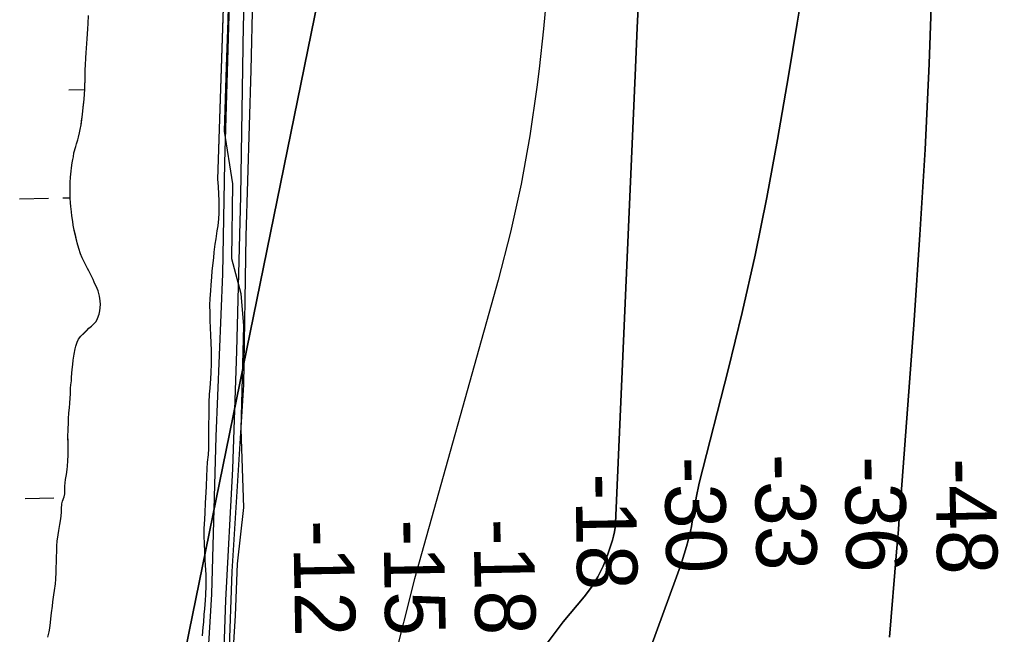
# Model space of a CAD drawing. Extents: x 3925854 to 3964121, y 224593 to 250589.
# Drawn here: x 3942501 to 3943587, y 239167 to 239849 of the extents above; entities that cross this region are included whole.
import ezdxf

# ---------------------------------------------------------------- set-up
doc = ezdxf.new("R2010")
doc.units = 0
for name, color, linetype in [('V-RIVR-EDGE', 7, 'Continuous'), ('V-RIVR-JETY', 7, 'Continuous'), ('V-RIVR-RANG', 7, 'Continuous'), ('V-TOPO-DPTH', 7, 'Continuous'), ('V-TOPO-MINR', 7, 'Continuous'), ('V-TOPO-SHOR', 7, 'Continuous'), ('V-WETL-SWMP', 7, 'Continuous')]:
    doc.layers.add(name, color=color, linetype=linetype)

msp = doc.modelspace()

# ---------------------------------------------------------------- linework, layer by layer
at = {"layer": 'V-RIVR-EDGE'}
msp.add_lwpolyline([(3942733.119, 239893.161), (3942732.095, 239848.118), (3942730.047, 239796.932), (3942728, 239725.272), (3942737.213, 239666.921), (3942736.19, 239584), (3942746.427, 239545.099), (3942749.498, 239509.269), (3942746.427, 239394.613), (3942749.498, 239307.598), (3942742.332, 239245.151), (3942740.285, 239187.823), (3942733.119, 239073.168), (3942733.119, 238969.773), (3942734.142, 238882.757), (3942726.976, 238828.5), (3942697.289, 238785.504), (3942658.388, 238746.603), (3942649.174, 238728.176), (3942639.961, 238699.512), (3942587.751, 238627.853), (3942553.969, 238570.525)], dxfattribs=at)
at = {"layer": 'V-RIVR-JETY'}
for points in [[(3942501.881, 238496.007), (3942530.957, 238578.48), (3942555.82, 238617.728), (3942596.956, 238684.087), (3942673.397, 238798.99), (3942694.77, 238864.612), (3942700.089, 238923.816), (3942705.303, 239063.915), (3942714.359, 239211.498), (3942718.996, 239386.408), (3942726.512, 239566.929), (3942728.732, 239690.128), (3942735.923, 239929.912), (3942744.955, 240165.915), (3942749.64, 240345.527), (3942752.055, 240487.535), (3942748.285, 240668.175), (3942752.491, 240801.701), (3942752.37, 240880.714), (3942745.499, 240943.807), (3942747.22, 241019.038), (3942753.828, 241112.093), (3942757.154, 241251.271)], [(3942538.571, 238553.806), (3942560.622, 238594.024), (3942630.365, 238697.71), (3942697.234, 238796.723), (3942709.735, 238822.929), (3942715.631, 238847.327), (3942722.113, 238928.151), (3942724.245, 239042.886), (3942729.685, 239204.617), (3942737.78, 239350.33), (3942741.958, 239481.033), (3942746.566, 239653.121), (3942749.476, 239843.095), (3942757.257, 240049.011), (3942767.313, 240202.23), (3942774.055, 240398.75), (3942772.697, 240539.858), (3942769.602, 240695.094), (3942767.962, 240808.926), (3942767.018, 240899.237), (3942767.151, 241002.704), (3942769.979, 241093.915), (3942774.399, 241248.132)]]:
    msp.add_lwpolyline(points, dxfattribs=at)
at = {"layer": 'V-TOPO-DPTH'}
for points in [[(3942983.62, 238887.801), (3942658.91, 239021.11), (3942869.48, 240055.28), (3942865.529, 240782.275), (3942865.271, 240811.75), (3942864.883, 240841.222), (3942864.3, 240870.691), (3942863.587, 240900.157), (3942843.55, 241628.53), (3943150.608, 241695.11)], [(3943513.436, 239894.857), (3943509.884, 239799.938), (3943505.496, 239705.062), (3943499.852, 239610.253), (3943493.37, 239515.489), (3943477.783, 239307.789), (3943476.841, 239295.425), (3943475.878, 239283.063), (3943474.885, 239270.704), (3943473.873, 239258.346), (3943465.987, 239163.525)], [(3943465.987, 239163.525), (3943473.873, 239258.346), (3943474.885, 239270.704), (3943475.878, 239283.063), (3943476.841, 239295.425), (3943477.783, 239307.789), (3943493.37, 239515.489), (3943499.852, 239610.253), (3943505.496, 239705.062), (3943509.884, 239799.938), (3943513.436, 239894.857)], [(3942857.385, 238439.744), (3942996.497, 238933.506), (3943006.352, 238967.022), (3943016.712, 239000.375), (3943027.827, 239033.484), (3943039.446, 239066.431), (3943041.7, 239072.597), (3943054.014, 239101.504), (3943068.207, 239129.326), (3943085.216, 239155.522), (3943104.103, 239180.633), (3943127.445, 239208.507), (3943135.429, 239219.224), (3943142.538, 239230.428), (3943148.335, 239242.365), (3943153.258, 239254.789), (3943158.725, 239271.268), (3943160.041, 239275.866), (3943161.097, 239280.512), (3943161.763, 239285.23), (3943162.17, 239289.995), (3943184.158, 239795.586), (3943186.145, 239840.255), (3943188.192, 239884.921)], [(3943188.192, 239884.921), (3943186.145, 239840.255), (3943184.158, 239795.586), (3943162.17, 239289.995), (3943161.763, 239285.23), (3943161.097, 239280.512), (3943160.041, 239275.866), (3943158.725, 239271.268), (3943153.258, 239254.789), (3943148.335, 239242.365), (3943142.538, 239230.428), (3943135.429, 239219.224), (3943127.445, 239208.507), (3943104.103, 239180.633), (3943085.216, 239155.522), (3943068.207, 239129.326), (3943054.014, 239101.504), (3943041.7, 239072.597), (3943039.446, 239066.431), (3943027.827, 239033.484), (3943016.712, 239000.375), (3943006.352, 238967.022), (3942996.497, 238933.506), (3942983.62, 238887.801)], [(3943368.385, 239874.409), (3943363.768, 239845.176), (3943358.953, 239815.976), (3943354.006, 239786.796), (3943341.778, 239716.13), (3943329.867, 239651.794), (3943316.954, 239587.671), (3943302.538, 239523.87), (3943287.122, 239460.283), (3943255.054, 239334.487), (3943253.774, 239329.103), (3943252.609, 239323.697), (3943251.619, 239318.255), (3943250.745, 239312.791), (3943250.668, 239312.251), (3943249.893, 239307.044), (3943249.081, 239301.843), (3943248.214, 239296.65), (3943247.311, 239291.464), (3943246.306, 239286.299), (3943245.204, 239281.156), (3943243.956, 239276.047), (3943242.609, 239270.961), (3943240.688, 239264.104), (3943238.21, 239255.637), (3943235.602, 239247.212), (3943232.8, 239238.849), (3943229.868, 239230.529), (3943135.541, 238972.425)], [(3943135.541, 238972.425), (3943229.868, 239230.529), (3943232.8, 239238.849), (3943235.602, 239247.212), (3943238.21, 239255.637), (3943240.688, 239264.104), (3943242.609, 239270.961), (3943243.956, 239276.047), (3943245.204, 239281.156), (3943246.306, 239286.299), (3943247.311, 239291.464), (3943248.214, 239296.65), (3943249.081, 239301.843), (3943249.893, 239307.044), (3943250.668, 239312.251), (3943250.745, 239312.791), (3943251.619, 239318.255), (3943252.609, 239323.697), (3943253.774, 239329.103), (3943255.054, 239334.487), (3943287.122, 239460.283), (3943302.538, 239523.87), (3943316.954, 239587.671), (3943329.867, 239651.794), (3943341.778, 239716.13), (3943354.006, 239786.796), (3943358.953, 239815.976), (3943363.768, 239845.176), (3943368.385, 239874.409)]]:
    msp.add_lwpolyline(points, dxfattribs=at)
at = {"layer": 'V-TOPO-MINR'}
for points in [[(3942843.55, 241628.53), (3942863.587, 240900.157), (3942864.3, 240870.691), (3942864.883, 240841.222), (3942865.271, 240811.75), (3942865.529, 240782.275), (3942869.48, 240055.28), (3942658.91, 239021.11)], [(3943513.436, 239894.857), (3943509.884, 239799.938), (3943505.496, 239705.062), (3943499.852, 239610.253), (3943493.37, 239515.489), (3943477.783, 239307.789), (3943476.841, 239295.425), (3943475.878, 239283.063), (3943474.885, 239270.704), (3943473.873, 239258.346), (3943465.987, 239163.525)], [(3943188.192, 239884.921), (3943186.145, 239840.255), (3943184.158, 239795.586), (3943162.17, 239289.995), (3943161.763, 239285.23), (3943161.097, 239280.512), (3943160.041, 239275.866), (3943158.725, 239271.268), (3943153.258, 239254.789), (3943148.335, 239242.365), (3943142.538, 239230.428), (3943135.429, 239219.224), (3943127.445, 239208.507), (3943104.103, 239180.633), (3943085.216, 239155.522), (3943068.207, 239129.326), (3943054.014, 239101.504), (3943041.7, 239072.597), (3943039.446, 239066.431), (3943027.827, 239033.484), (3943016.712, 239000.375), (3943006.352, 238967.022), (3942996.497, 238933.506), (3942857.385, 238439.744)], [(3943086.4, 239883.128), (3943082.27, 239838.819), (3943077.41, 239794.57), (3943074.925, 239774.261), (3943067.052, 239720.146), (3943057.559, 239666.354), (3943045.634, 239613.049), (3943032.09, 239560.068), (3942939.23, 239228.42), (3942915.275, 239132.917)], [(3943368.385, 239874.409), (3943363.768, 239845.176), (3943358.953, 239815.976), (3943354.006, 239786.796), (3943341.778, 239716.13), (3943329.867, 239651.794), (3943316.954, 239587.671), (3943302.538, 239523.87), (3943287.122, 239460.283), (3943255.054, 239334.487), (3943253.774, 239329.103), (3943252.609, 239323.697), (3943251.619, 239318.255), (3943250.745, 239312.791), (3943250.668, 239312.251), (3943249.893, 239307.044), (3943249.081, 239301.843), (3943248.214, 239296.65), (3943247.311, 239291.464), (3943246.306, 239286.299), (3943245.204, 239281.156), (3943243.956, 239276.047), (3943242.609, 239270.961), (3943240.688, 239264.104), (3943238.21, 239255.637), (3943235.602, 239247.212), (3943232.8, 239238.849), (3943229.868, 239230.529), (3943135.541, 238972.425)]]:
    msp.add_lwpolyline(points, dxfattribs=at)
at = {"layer": 'V-TOPO-SHOR'}
for points in [[(3942732.537, 240030.11), (3942720.692, 239671.78)], [(3942580.942, 239508.966), (3942583.326, 239511.469), (3942585.88, 239514.135), (3942587.596, 239517.318), (3942589.331, 239522.182), (3942590.044, 239525.878), (3942590.957, 239532.942), (3942590.496, 239537.157), (3942589.876, 239542.213), (3942588.252, 239547.956), (3942587.103, 239550.829), (3942585.124, 239554.893), (3942583.806, 239557.6), (3942582.657, 239560.473), (3942580.842, 239564.197), (3942577.875, 239570.289), (3942576.388, 239572.999), (3942574.073, 239577.232), (3942572.591, 239580.28), (3942570.616, 239584.677), (3942568.808, 239589.074), (3942566.852, 239595.154), (3942564.896, 239601.407), (3942563.285, 239608.327), (3942561.673, 239615.245), (3942560.555, 239621.151), (3942560.09, 239625.028), (3942558.978, 239631.439), (3942558.519, 239635.821), (3942557.905, 239641.722), (3942557.612, 239645.764), (3942557.157, 239650.821), (3942557.194, 239654.19), (3942557.249, 239659.576), (3942557.134, 239664.796), (3942557.173, 239668.501), (3942557.401, 239674.223), (3942558.144, 239680.951), (3942558.519, 239684.652), (3942559.248, 239690.032), (3942560.299, 239693.894), (3942560.835, 239696.919), (3942561.384, 239701.124), (3942563.477, 239708.173), (3942564.352, 239711.196), (3942565.576, 239715.728), (3942566.451, 239718.751), (3942567.512, 239723.621), (3942568.22, 239727.152), (3942569.287, 239732.528), (3942569.836, 239736.732), (3942570.383, 239740.937), (3942571.128, 239747.663), (3942571.675, 239751.699), (3942572.236, 239757.249), (3942572.613, 239760.95), (3942573.004, 239766.334), (3942573.568, 239771.884), (3942573.607, 239775.587), (3942573.67, 239781.817), (3942573.715, 239786.196), (3942573.963, 239793.601), (3942574.182, 239798.65), (3942574.602, 239806.561), (3942574.827, 239812.113), (3942575.218, 239817.329), (3942576.169, 239827.76), (3942576.621, 239839.036), (3942577.019, 239844.756), (3942577.617, 239853.675)], [(3942720.692, 239671.78), (3942721.04, 239668.417), (3942721.325, 239663.533), (3942721.751, 239655.781), (3942722.007, 239648.033), (3942722.119, 239642.643), (3942722.199, 239634.224), (3942721.8, 239628.168), (3942720.874, 239620.095), (3942719.975, 239614.547), (3942718.705, 239605.806), (3942717.8, 239599.752), (3942716.532, 239591.009), (3942716.131, 239584.783), (3942715.566, 239579.065), (3942714.292, 239569.816), (3942713.89, 239563.59), (3942713.29, 239554.505), (3942712.721, 239548.282), (3942711.951, 239539.029), (3942711.885, 239532.631), (3942712.125, 239523.368), (3942712.031, 239514.275), (3942712.467, 239507.705), (3942712.875, 239498.101), (3942713.307, 239491.194), (3942713.708, 239481.087), (3942713.671, 239477.552), (3942713.565, 239467.281), (3942713.122, 239457.182), (3942712.719, 239450.621), (3942711.937, 239440.188), (3942711.361, 239433.46), (3942711.095, 239424.033), (3942710.857, 239417.302), (3942710.927, 239407.703), (3942710.689, 239401.139), (3942710.581, 239390.7), (3942710.509, 239383.796), (3942710.569, 239373.188), (3942710.157, 239365.952), (3942709.231, 239358.049), (3942708.818, 239350.475), (3942708.566, 239342.396), (3942708.111, 239331.12), (3942707.701, 239324.05), (3942706.909, 239312.61), (3942706.456, 239301.502), (3942706.051, 239294.77), (3942705.432, 239283.999), (3942705.361, 239276.93), (3942705.758, 239266.485), (3942706.022, 239259.579), (3942706.591, 239249.638), (3942706.862, 239243.238), (3942707.601, 239233.295), (3942707.703, 239226.895), (3942707.638, 239220.497), (3942707.368, 239210.734), (3942706.968, 239204.678), (3942706.192, 239194.92), (3942705.625, 239188.864), (3942705.029, 239180.115), (3942704.468, 239174.733), (3942703.693, 239164.974)], [(3942532.573, 239163.618), (3942533.812, 239169.498), (3942534.529, 239173.7), (3942535.266, 239179.754), (3942535.815, 239183.957), (3942536.556, 239190.684), (3942537.474, 239197.916), (3942538.031, 239202.792), (3942539.12, 239210.527), (3942539.843, 239215.404), (3942540.765, 239222.969), (3942541.154, 239228.017), (3942541.572, 239235.759), (3942541.795, 239241.145), (3942542.016, 239246.361), (3942542.094, 239253.601), (3942542.307, 239257.978), (3942542.549, 239265.047), (3942542.938, 239270.094), (3942544.021, 239277.155), (3942544.744, 239282.029), (3942545.825, 239288.755), (3942546.37, 239292.622), (3942547.097, 239297.834), (3942547.484, 239302.712), (3942547.519, 239306.081), (3942547.912, 239311.463), (3942548.617, 239314.486), (3942550.354, 239319.522), (3942551.228, 239322.711), (3942551.435, 239326.246), (3942551.146, 239331.13), (3942551.898, 239338.532), (3942553.137, 239344.243), (3942553.698, 239349.793), (3942554.073, 239353.326), (3942554.638, 239359.214), (3942555.041, 239365.608), (3942555.08, 239369.481), (3942555.132, 239374.363), (3942554.994, 239377.394), (3942554.873, 239381.943), (3942554.753, 239386.49), (3942554.828, 239393.897), (3942555.252, 239402.144), (3942555.465, 239406.519), (3942555.863, 239412.241), (3942556.432, 239418.465), (3942556.815, 239423.007), (3942557.216, 239429.233), (3942557.597, 239433.44), (3942557.665, 239440.006), (3942557.874, 239443.875), (3942558.593, 239448.247), (3942558.63, 239451.782), (3942558.847, 239456.494), (3942559.398, 239460.867), (3942560.129, 239466.415), (3942560.68, 239470.955), (3942561.763, 239477.849), (3942562.832, 239483.561), (3942563.539, 239486.753), (3942564.929, 239490.948), (3942566.312, 239494.47), (3942569.039, 239497.641), (3942572.271, 239500.807), (3942575.503, 239503.971), (3942578.055, 239506.472), (3942580.942, 239508.966)]]:
    msp.add_lwpolyline(points, dxfattribs=at)
at = {"layer": 'V-WETL-SWMP'}
for p, q in [((3942732.537, 240030.11), (3942720.692, 239671.781)), ((3942757.865, 239793.191), (3942762.678, 239984.985)), ((3942577.018, 239844.757), (3942577.616, 239853.675)), ((3942576.622, 239839.036), (3942577.018, 239844.757)), ((3942576.168, 239827.76), (3942576.622, 239839.036)), ((3942575.218, 239817.33), (3942576.168, 239827.76)), ((3942574.601, 239806.56), (3942574.827, 239812.114)), ((3942574.827, 239812.114), (3942575.218, 239817.33)), ((3942573.962, 239793.601), (3942574.182, 239798.65)), ((3942574.182, 239798.65), (3942574.601, 239806.56)), ((3942573.568, 239771.884), (3942573.716, 239786.195)), ((3942573.716, 239786.195), (3942573.962, 239793.601)), ((3942752.281, 239608.869), (3942757.865, 239793.191)), ((3942555.709, 239771.362), (3942573.548, 239771.686)), ((3942572.613, 239760.95), (3942573.005, 239766.334)), ((3942573.005, 239766.334), (3942573.568, 239771.884)), ((3942571.675, 239751.699), (3942572.613, 239760.95)), ((3942570.384, 239740.936), (3942571.128, 239747.663)), ((3942571.128, 239747.663), (3942571.675, 239751.699)), ((3942568.221, 239727.151), (3942569.287, 239732.528)), ((3942569.287, 239732.528), (3942570.384, 239740.936)), ((3942566.45, 239718.75), (3942567.511, 239723.622)), ((3942567.511, 239723.622), (3942568.221, 239727.151)), ((3942563.478, 239708.173), (3942564.351, 239711.195)), ((3942564.351, 239711.195), (3942565.577, 239715.729)), ((3942565.577, 239715.729), (3942566.45, 239718.75)), ((3942560.835, 239696.919), (3942561.384, 239701.123)), ((3942561.384, 239701.123), (3942563.478, 239708.173)), ((3942558.519, 239684.652), (3942559.248, 239690.032)), ((3942559.248, 239690.032), (3942560.299, 239693.894)), ((3942560.299, 239693.894), (3942560.835, 239696.919)), ((3942557.401, 239674.224), (3942558.144, 239680.951)), ((3942558.144, 239680.951), (3942558.519, 239684.652)), ((3942557.134, 239664.797), (3942557.173, 239668.501)), ((3942557.173, 239668.501), (3942557.401, 239674.224)), ((3942720.692, 239671.781), (3942721.039, 239668.418)), ((3942721.039, 239668.418), (3942721.325, 239663.532)), ((3942557.249, 239659.576), (3942557.134, 239664.797)), ((3942557.158, 239650.821), (3942557.249, 239659.576)), ((3942721.325, 239663.532), (3942721.75, 239655.782)), ((3942721.75, 239655.782), (3942722.006, 239648.034)), ((3942501.057, 239650.277), (3942533.052, 239650.859)), ((3942549.049, 239651.15), (3942557.163, 239651.297)), ((3942557.611, 239645.765), (3942557.158, 239650.821)), ((3942557.905, 239641.721), (3942557.611, 239645.765)), ((3942722.006, 239648.034), (3942722.119, 239642.644)), ((3942558.518, 239635.821), (3942557.905, 239641.721)), ((3942558.977, 239631.439), (3942558.518, 239635.821)), ((3942722.2, 239634.224), (3942721.8, 239628.167)), ((3942722.119, 239642.644), (3942722.2, 239634.224)), ((3942560.089, 239625.029), (3942558.977, 239631.439)), ((3942560.554, 239621.151), (3942560.089, 239625.029)), ((3942721.8, 239628.167), (3942720.875, 239620.094)), ((3942561.672, 239615.246), (3942560.554, 239621.151)), ((3942564.896, 239601.406), (3942561.672, 239615.246)), ((3942719.975, 239614.547), (3942718.706, 239605.805)), ((3942720.875, 239620.094), (3942719.975, 239614.547)), ((3942566.852, 239595.155), (3942564.896, 239601.406)), ((3942718.706, 239605.805), (3942717.801, 239599.752)), ((3942749.763, 239443.882), (3942752.281, 239608.869)), ((3942568.809, 239589.073), (3942566.852, 239595.155)), ((3942716.532, 239591.01), (3942716.13, 239584.784)), ((3942717.801, 239599.752), (3942716.532, 239591.01)), ((3942570.616, 239584.677), (3942568.809, 239589.073)), ((3942572.591, 239580.279), (3942570.616, 239584.677)), ((3942574.074, 239577.232), (3942572.591, 239580.279)), ((3942715.566, 239579.065), (3942714.291, 239569.817)), ((3942716.13, 239584.784), (3942715.566, 239579.065)), ((3942576.388, 239572.999), (3942574.074, 239577.232)), ((3942577.875, 239570.289), (3942576.388, 239572.999)), ((3942582.656, 239560.474), (3942577.875, 239570.289)), ((3942714.291, 239569.817), (3942713.89, 239563.591)), ((3942583.805, 239557.599), (3942582.656, 239560.474)), ((3942587.102, 239550.83), (3942583.805, 239557.599)), ((3942713.89, 239563.591), (3942713.291, 239554.505)), ((3942588.251, 239547.956), (3942587.102, 239550.83)), ((3942589.876, 239542.214), (3942588.251, 239547.956)), ((3942712.721, 239548.281), (3942711.951, 239539.028)), ((3942713.291, 239554.505), (3942712.721, 239548.281)), ((3942590.497, 239537.156), (3942589.876, 239542.214)), ((3942590.958, 239532.942), (3942590.497, 239537.156)), ((3942711.951, 239539.028), (3942711.885, 239532.63)), ((3942589.331, 239522.182), (3942590.043, 239525.879)), ((3942590.043, 239525.879), (3942590.958, 239532.942)), ((3942711.885, 239532.63), (3942712.126, 239523.367)), ((3942583.327, 239511.468), (3942585.88, 239514.136)), ((3942585.88, 239514.136), (3942587.597, 239517.317)), ((3942587.597, 239517.317), (3942589.331, 239522.182)), ((3942712.126, 239523.367), (3942712.031, 239514.275)), ((3942712.031, 239514.275), (3942712.468, 239507.704)), ((3942569.039, 239497.641), (3942578.055, 239506.472)), ((3942578.055, 239506.472), (3942580.943, 239508.967)), ((3942580.943, 239508.967), (3942583.327, 239511.468)), ((3942712.468, 239507.704), (3942712.874, 239498.102)), ((3942564.929, 239490.948), (3942566.312, 239494.47)), ((3942566.312, 239494.47), (3942569.039, 239497.641)), ((3942712.874, 239498.102), (3942713.307, 239491.194)), ((3942561.762, 239477.848), (3942562.831, 239483.561)), ((3942562.831, 239483.561), (3942563.538, 239486.753)), ((3942563.538, 239486.753), (3942564.929, 239490.948)), ((3942713.307, 239491.194), (3942713.708, 239481.087)), ((3942713.708, 239481.087), (3942713.564, 239467.281)), ((3942560.128, 239466.415), (3942560.68, 239470.955)), ((3942560.68, 239470.955), (3942561.762, 239477.848)), ((3942558.846, 239456.494), (3942559.397, 239460.866)), ((3942559.397, 239460.866), (3942560.128, 239466.415)), ((3942713.564, 239467.281), (3942713.123, 239457.183)), ((3942558.592, 239448.246), (3942558.629, 239451.781)), ((3942558.629, 239451.781), (3942558.846, 239456.494)), ((3942712.718, 239450.621), (3942711.936, 239440.189)), ((3942713.123, 239457.183), (3942712.718, 239450.621)), ((3942557.597, 239433.439), (3942557.665, 239440.005)), ((3942557.665, 239440.005), (3942557.874, 239443.875)), ((3942557.874, 239443.875), (3942558.592, 239448.246)), ((3942711.936, 239440.189), (3942711.361, 239433.46)), ((3942736.919, 239236.436), (3942749.763, 239443.882)), ((3942556.815, 239423.007), (3942557.216, 239429.233)), ((3942557.216, 239429.233), (3942557.597, 239433.439)), ((3942711.361, 239433.46), (3942711.095, 239424.033)), ((3942555.862, 239412.241), (3942556.431, 239418.465)), ((3942556.431, 239418.465), (3942556.815, 239423.007)), ((3942711.095, 239424.033), (3942710.857, 239417.301)), ((3942710.857, 239417.301), (3942710.926, 239407.702)), ((3942555.252, 239402.144), (3942555.465, 239406.52)), ((3942555.465, 239406.52), (3942555.862, 239412.241)), ((3942710.926, 239407.702), (3942710.689, 239401.138)), ((3942554.829, 239393.898), (3942555.252, 239402.144)), ((3942710.689, 239401.138), (3942710.509, 239383.797)), ((3942554.753, 239386.49), (3942554.829, 239393.898)), ((3942554.995, 239377.395), (3942554.753, 239386.49)), ((3942710.509, 239383.797), (3942710.568, 239373.188)), ((3942555.132, 239374.363), (3942554.995, 239377.395)), ((3942555.041, 239365.608), (3942555.132, 239374.363)), ((3942710.568, 239373.188), (3942710.156, 239365.952)), ((3942554.638, 239359.214), (3942555.041, 239365.608)), ((3942710.156, 239365.952), (3942709.232, 239358.048)), ((3942553.698, 239349.794), (3942554.072, 239353.326)), ((3942554.072, 239353.326), (3942554.638, 239359.214)), ((3942709.232, 239358.048), (3942708.817, 239350.475)), ((3942551.898, 239338.532), (3942553.136, 239344.244)), ((3942553.136, 239344.244), (3942553.698, 239349.794)), ((3942708.565, 239342.396), (3942708.111, 239331.119)), ((3942708.817, 239350.475), (3942708.565, 239342.396)), ((3942551.147, 239331.131), (3942551.898, 239338.532)), ((3942551.434, 239326.245), (3942551.147, 239331.131)), ((3942708.111, 239331.119), (3942707.701, 239324.051)), ((3942507.105, 239317.657), (3942539.1, 239318.239)), ((3942548.617, 239314.487), (3942550.353, 239319.521)), ((3942550.353, 239319.521), (3942551.228, 239322.711)), ((3942551.228, 239322.711), (3942551.434, 239326.245)), ((3942707.701, 239324.051), (3942706.909, 239312.61)), ((3942547.52, 239306.08), (3942547.913, 239311.464)), ((3942547.913, 239311.464), (3942548.617, 239314.487)), ((3942706.909, 239312.61), (3942706.457, 239301.501)), ((3942546.37, 239292.621), (3942547.098, 239297.833)), ((3942547.098, 239297.833), (3942547.485, 239302.712)), ((3942547.485, 239302.712), (3942547.52, 239306.08)), ((3942706.457, 239301.501), (3942706.05, 239294.77)), ((3942544.745, 239282.03), (3942545.825, 239288.754)), ((3942545.825, 239288.754), (3942546.37, 239292.621)), ((3942706.05, 239294.77), (3942705.433, 239284)), ((3942542.937, 239270.094), (3942544.021, 239277.155)), ((3942544.021, 239277.155), (3942544.745, 239282.03)), ((3942705.433, 239284), (3942705.36, 239276.929)), ((3942705.36, 239276.929), (3942705.757, 239266.485)), ((3942542.306, 239257.977), (3942542.548, 239265.047)), ((3942542.548, 239265.047), (3942542.937, 239270.094)), ((3942705.757, 239266.485), (3942706.022, 239259.579)), ((3942542.017, 239246.362), (3942542.093, 239253.602)), ((3942542.093, 239253.602), (3942542.306, 239257.977)), ((3942706.022, 239259.579), (3942706.592, 239249.639)), ((3942541.795, 239241.145), (3942542.017, 239246.362)), ((3942706.592, 239249.639), (3942706.862, 239243.238)), ((3942706.862, 239243.238), (3942707.601, 239233.295)), ((3942541.154, 239228.018), (3942541.571, 239235.759)), ((3942541.571, 239235.759), (3942541.795, 239241.145)), ((3942707.601, 239233.295), (3942707.703, 239226.896)), ((3942729.045, 239021.879), (3942736.919, 239236.436)), ((3942539.844, 239215.403), (3942540.765, 239222.97)), ((3942540.765, 239222.97), (3942541.154, 239228.018)), ((3942707.637, 239220.498), (3942707.367, 239210.735)), ((3942707.703, 239226.896), (3942707.637, 239220.498)), ((3942538.03, 239202.793), (3942539.12, 239210.527)), ((3942539.12, 239210.527), (3942539.844, 239215.403)), ((3942707.367, 239210.735), (3942706.968, 239204.678)), ((3942537.474, 239197.916), (3942538.03, 239202.793)), ((3942706.968, 239204.678), (3942706.193, 239194.92)), ((3942535.814, 239183.957), (3942536.557, 239190.685)), ((3942536.557, 239190.685), (3942537.474, 239197.916)), ((3942705.625, 239188.864), (3942705.029, 239180.114)), ((3942706.193, 239194.92), (3942705.625, 239188.864)), ((3942534.529, 239173.7), (3942535.265, 239179.754)), ((3942535.265, 239179.754), (3942535.814, 239183.957)), ((3942705.029, 239180.114), (3942704.468, 239174.732)), ((3942532.572, 239163.617), (3942533.811, 239169.498)), ((3942533.811, 239169.498), (3942534.529, 239173.7)), ((3942704.468, 239174.732), (3942703.693, 239164.974))]:
    msp.add_line(p, q, dxfattribs=at)

# ---------------------------------------------------------------- texts
at = {"layer": 'V-RIVR-RANG'}
for s, p in [('-33', (3943316.407, 239366.588)), ('-30', (3943216.353, 239363.364)), ('-36', (3943416.16, 239364.27)), ('-48', (3943516.813, 239361.959)), ('-18', (3943117.474, 239344.852)), ('-12', (3942804.542, 239293.267)), ('-15', (3942904.545, 239294.011)), ('-18', (3943004.548, 239294.755))]:
    msp.add_text(s, height=67, rotation=271.030833, dxfattribs=at).set_placement(p)

doc.saveas('drawing.dxf')
